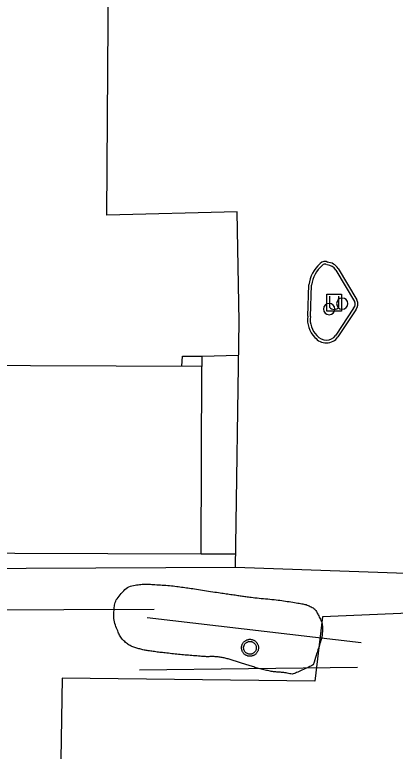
# Model space of a CAD drawing. Extents: x 2145380 to 2156929, y 139568 to 149130.
# Drawn here: x 2150656.2 to 2150740.2, y 147487.4 to 147649.9 of the extents above; entities that cross this region are included whole.
import ezdxf

# ---------------------------------------------------------------- set-up
doc = ezdxf.new("R2010")
doc.units = 0
for name, color, linetype in [('TOPO_Asphalt', 7, 'Continuous'), ('TOPO_Building', 7, 'Continuous'), ('TOPO_Curb Back', 7, 'Continuous'), ('TOPO_Fence', 7, 'Continuous'), ('TOPO_Misc', 7, 'Continuous'), ('TOPO_Power Pole', 7, 'Continuous'), ('TOPO_Sidewalk', 7, 'Continuous'), ('TOPO_Sign', 7, 'Continuous'), ('TOPO_Tree Line', 7, 'Continuous')]:
    doc.layers.add(name, color=color, linetype=linetype)

# ---------------------------------------------------------------- blocks, each defined once
blk = doc.blocks.new('POST')
at = {"layer": 'TOPO_Misc'}
for start, end in [(90, 180), (180, 270), (360, 90), (270, 0)]:
    blk.add_arc((-0.01, 0.03), 3.16, start, end, dxfattribs=at)

msp = doc.modelspace()

# ---------------------------------------------------------------- linework, layer by layer
at = {"layer": 'TOPO_Asphalt'}
msp.add_line((2150697.48, 147574.49), (2150705.6, 147574.74), dxfattribs=at)
for points in [[(2150784.72, 147525.21), (2150753.01, 147526.24), (2150704.88, 147527.9), (2150705.71, 147582.2), (2150705.25, 147606.38), (2150676.53, 147605.65), (2150676.79, 147648.22), (2150676.84, 147659.18)], [(2150775.92, 147501.62), (2150774.92, 147501.89), (2150775.91, 147516.52), (2150746.67, 147517.95), (2150724.09, 147516.98), (2150722.43, 147502.84), (2150666.67, 147503.48), (2150666.25, 147481.06)]]:
    msp.add_lwpolyline(points, dxfattribs=at)
at = {"layer": 'TOPO_Building'}
msp.add_lwpolyline([(2150512.05, 147531.59), (2150697.35, 147530.9), (2150697.5, 147572.26), (2150508.45, 147572.97), (2150508.39, 147556.4), (2150512.14, 147556.38)], close=True, dxfattribs=at)
at = {"layer": 'TOPO_Curb Back'}
for points in [[(2150727.03, 147593.53), (2150731.19, 147586.62)], [(2150727.55, 147593.83), (2150731.7, 147586.92)], [(2150720.86, 147583.34), (2150721.1, 147590.26)], [(2150721.46, 147583.29), (2150721.7, 147590.21)], [(2150730.99, 147585.11), (2150727.04, 147579.13)], [(2150731.46, 147584.74), (2150727.53, 147578.79)]]:
    msp.add_lwpolyline(points, dxfattribs=at)
for centre, radius, start, end in [((2150728.33, 147589.39), 7.28, 130.2831, 173.2123), ((2150728.33, 147589.4), 6.68, 129.6902, 173.0036), ((2150724.61, 147594.17), 1.26, 55.0415, 141.7889), ((2150724.61, 147594.17), 0.658, 55.038, 146.3334), ((2150725.05, 147592.36), 2.3, 30.5436, 87.5932), ((2150725.05, 147592.36), 2.9, 30.5947, 87.5954), ((2150730.07, 147586), 1.28, 316.0772, 29.0788), ((2150730.07, 147586), 1.88, 317.9196, 29.4224), ((2150726.27, 147582.58), 5.47, 171.9575, 225.5672), ((2150726.28, 147582.58), 4.87, 171.597, 226.0336), ((2150724.95, 147580.63), 3.18, 218.1529, 324.4453), ((2150724.95, 147580.63), 2.58, 217.3084, 324.2142)]:
    msp.add_arc(centre, radius, start, end, dxfattribs=at)
at = {"layer": 'TOPO_Fence'}
msp.add_lwpolyline([(2150521.95, 147518.28), (2150587.03, 147518.34), (2150686.99, 147518.72)], dxfattribs=at)
at = {"layer": 'TOPO_Misc'}
for p, q in [((2150725.65, 147587.76), (2150725.65, 147585.35)), ((2150727.73, 147585.36), (2150727.73, 147587.76))]:
    msp.add_line(p, q, dxfattribs=at)
msp.add_lwpolyline([(2150725.07, 147584.44), (2150725.07, 147588.2), (2150728.33, 147588.2), (2150728.33, 147584.44), (2150725.07, 147584.44)], dxfattribs=at)
msp.add_arc((2150726.69, 147586.17), 1.32, 218.3412, 322.0625, dxfattribs=at)
at = {"layer": 'TOPO_Power Pole'}
for points in [[(2150706.24, 147510.18), (2150706.24, 147510.31), (2150706.26, 147510.44), (2150706.28, 147510.57), (2150706.32, 147510.7), (2150706.36, 147510.82), (2150706.41, 147510.95), (2150706.47, 147511.07), (2150706.53, 147511.18), (2150706.61, 147511.29), (2150706.69, 147511.4), (2150706.78, 147511.49), (2150706.88, 147511.59), (2150706.98, 147511.67), (2150707.09, 147511.75), (2150707.2, 147511.81), (2150707.32, 147511.87), (2150707.44, 147511.92), (2150707.56, 147511.97), (2150707.69, 147512), (2150707.83, 147512.03), (2150707.96, 147512.05), (2150708.09, 147512.05), (2150708.22, 147512.05), (2150708.35, 147512.03), (2150708.48, 147512.02), (2150708.6, 147511.98), (2150708.73, 147511.95), (2150708.85, 147511.89), (2150708.98, 147511.84), (2150709.09, 147511.78), (2150709.2, 147511.7), (2150709.31, 147511.62), (2150709.4, 147511.54), (2150709.5, 147511.44), (2150709.58, 147511.34), (2150709.66, 147511.23), (2150709.73, 147511.12), (2150709.8, 147511), (2150709.85, 147510.88), (2150709.89, 147510.75), (2150709.93, 147510.63), (2150709.96, 147510.5), (2150709.97, 147510.36), (2150709.98, 147510.23), (2150709.98, 147510.11), (2150709.97, 147509.97), (2150709.95, 147509.84), (2150709.92, 147509.71), (2150709.88, 147509.59), (2150709.84, 147509.46), (2150709.78, 147509.35), (2150709.73, 147509.23), (2150709.65, 147509.12), (2150709.57, 147509.01), (2150709.48, 147508.9), (2150709.39, 147508.81), (2150709.29, 147508.73), (2150709.18, 147508.65), (2150709.07, 147508.58), (2150708.96, 147508.51), (2150708.84, 147508.46), (2150708.71, 147508.41), (2150708.58, 147508.37), (2150708.46, 147508.34), (2150708.33, 147508.32), (2150708.19, 147508.31), (2150708.07, 147508.31), (2150707.94, 147508.32), (2150707.81, 147508.33), (2150707.67, 147508.36), (2150707.55, 147508.4), (2150707.43, 147508.45), (2150707.3, 147508.5), (2150707.18, 147508.56), (2150707.07, 147508.63), (2150706.96, 147508.71), (2150706.86, 147508.79), (2150706.77, 147508.88), (2150706.68, 147508.98), (2150706.6, 147509.09), (2150706.52, 147509.2), (2150706.46, 147509.31), (2150706.4, 147509.43), (2150706.35, 147509.56), (2150706.31, 147509.68), (2150706.28, 147509.8), (2150706.26, 147509.94), (2150706.24, 147510.07), (2150706.24, 147510.18)], [(2150706.71, 147510.18), (2150706.71, 147510.29), (2150706.73, 147510.41), (2150706.75, 147510.52), (2150706.79, 147510.63), (2150706.83, 147510.74), (2150706.88, 147510.84), (2150706.93, 147510.93), (2150707, 147511.03), (2150707.07, 147511.12), (2150707.15, 147511.2), (2150707.24, 147511.28), (2150707.34, 147511.35), (2150707.43, 147511.4), (2150707.53, 147511.45), (2150707.64, 147511.5), (2150707.75, 147511.54), (2150707.86, 147511.56), (2150707.97, 147511.58), (2150708.09, 147511.58), (2150708.2, 147511.58), (2150708.31, 147511.57), (2150708.43, 147511.55), (2150708.54, 147511.51), (2150708.64, 147511.48), (2150708.75, 147511.43), (2150708.84, 147511.37), (2150708.94, 147511.31), (2150709.03, 147511.24), (2150709.12, 147511.16), (2150709.19, 147511.07), (2150709.26, 147510.98), (2150709.32, 147510.88), (2150709.38, 147510.78), (2150709.43, 147510.68), (2150709.46, 147510.57), (2150709.49, 147510.46), (2150709.5, 147510.34), (2150709.51, 147510.23), (2150709.51, 147510.12), (2150709.5, 147510.01), (2150709.48, 147509.9), (2150709.46, 147509.78), (2150709.42, 147509.67), (2150709.37, 147509.57), (2150709.32, 147509.47), (2150709.26, 147509.37), (2150709.19, 147509.28), (2150709.11, 147509.2), (2150709.03, 147509.12), (2150708.93, 147509.05), (2150708.84, 147508.99), (2150708.74, 147508.93), (2150708.63, 147508.88), (2150708.53, 147508.84), (2150708.41, 147508.81), (2150708.3, 147508.79), (2150708.18, 147508.78), (2150708.08, 147508.78), (2150707.97, 147508.79), (2150707.86, 147508.8), (2150707.74, 147508.82), (2150707.63, 147508.86), (2150707.53, 147508.9), (2150707.43, 147508.96), (2150707.33, 147509.02), (2150707.23, 147509.09), (2150707.15, 147509.16), (2150707.07, 147509.25), (2150706.99, 147509.34), (2150706.93, 147509.43), (2150706.88, 147509.53), (2150706.83, 147509.63), (2150706.78, 147509.74), (2150706.75, 147509.85), (2150706.73, 147509.96), (2150706.71, 147510.08), (2150706.71, 147510.18)]]:
    msp.add_lwpolyline(points, dxfattribs=at)
at = {"layer": 'TOPO_Sidewalk'}
msp.add_line((2150697.35, 147530.9), (2150704.92, 147530.9), dxfattribs=at)
for points in [[(2150704.88, 147527.9), (2150519.93, 147527.02), (2150512.29, 147523.85), (2150498.94, 147525.45), (2150499.56, 147573.31), (2150524.65, 147625.54), (2150560.86, 147640.83), (2150601.31, 147657.18), (2150591.88, 147649.24), (2150527.07, 147622.41), (2150503.59, 147573.96), (2150502.61, 147531.56), (2150512.05, 147531.59)], [(2150693.04, 147572.28), (2150693.22, 147574.52), (2150697.48, 147574.49), (2150697.5, 147572.26)]]:
    msp.add_lwpolyline(points, dxfattribs=at)
at = {"layer": 'TOPO_Sign'}
for points in [[(2150685.38, 147516.85), (2150732.63, 147511.33)], [(2150683.75, 147505.33), (2150731.82, 147505.94)]]:
    msp.add_lwpolyline(points, dxfattribs=at)
at = {"layer": 'TOPO_Tree Line'}
msp.add_open_spline([(2150722.05, 147506.39), (2150722.6, 147508.15), (2150723.16, 147509.9), (2150723.71, 147511.65), (2150723.97, 147512.45), (2150724.07, 147513.31), (2150724.1, 147514.14), (2150724.15, 147515.2), (2150723.78, 147516.22), (2150723.27, 147517.24), (2150722.88, 147518.04), (2150722.45, 147518.76), (2150721.67, 147519.17), (2150720.73, 147519.66), (2150719.78, 147519.88), (2150718.79, 147520.03), (2150717.16, 147520.29), (2150715.54, 147520.56), (2150713.91, 147520.75), (2150712.02, 147520.96), (2150710.13, 147521.12), (2150708.25, 147521.36), (2150707.22, 147521.49), (2150706.2, 147521.63), (2150705.17, 147521.78), (2150703.86, 147521.97), (2150702.55, 147522.16), (2150701.23, 147522.35), (2150699.43, 147522.62), (2150697.63, 147522.9), (2150695.83, 147523.18), (2150694.42, 147523.39), (2150693, 147523.58), (2150691.59, 147523.77), (2150689.96, 147523.98), (2150688.33, 147524.04), (2150686.7, 147524.15), (2150685.51, 147524.23), (2150684.31, 147524.21), (2150683.12, 147524.05), (2150681.67, 147523.87), (2150680.49, 147523.09), (2150679.41, 147521.81), (2150678.51, 147520.74), (2150678.18, 147519.63), (2150678.1, 147518.47), (2150678, 147517.04), (2150678.24, 147515.54), (2150678.81, 147514.13), (2150679.22, 147513.14), (2150679.65, 147512.27), (2150680.48, 147511.54), (2150681.24, 147510.88), (2150682.04, 147510.45), (2150682.94, 147510.18), (2150683.83, 147509.92), (2150684.71, 147509.67), (2150685.62, 147509.54), (2150686.76, 147509.37), (2150687.89, 147509.2), (2150689.03, 147509.08), (2150690.5, 147508.92), (2150691.97, 147508.76), (2150693.44, 147508.62), (2150694.9, 147508.48), (2150696.36, 147508.37), (2150697.82, 147508.26), (2150698.76, 147508.19), (2150699.71, 147508.27), (2150700.65, 147508.19), (2150701.55, 147508.12), (2150702.44, 147507.96), (2150703.31, 147507.71), (2150704.21, 147507.45), (2150705.1, 147507.18), (2150705.99, 147506.9), (2150706.97, 147506.59), (2150707.93, 147506.26), (2150708.91, 147505.96), (2150710.02, 147505.61), (2150711.15, 147505.32), (2150712.3, 147505.08), (2150713.3, 147504.88), (2150714.31, 147504.82), (2150715.32, 147504.73), (2150716.32, 147504.63), (2150717.44, 147504.25), (2150718.36, 147504.68), (2150719.59, 147505.25), (2150720.82, 147505.82), (2150722.05, 147506.39), (2150722.05, 147506.39)], degree=3, dxfattribs=at)

# ---------------------------------------------------------------- block references
at = {"layer": 'TOPO_Misc', "xscale": 0.39370000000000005, "yscale": 0.3937000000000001}
for p in [(2150725.59, 147584.9), (2150728.47, 147586.1)]:
    msp.add_blockref('POST', p, dxfattribs=at)

doc.saveas('drawing.dxf')
